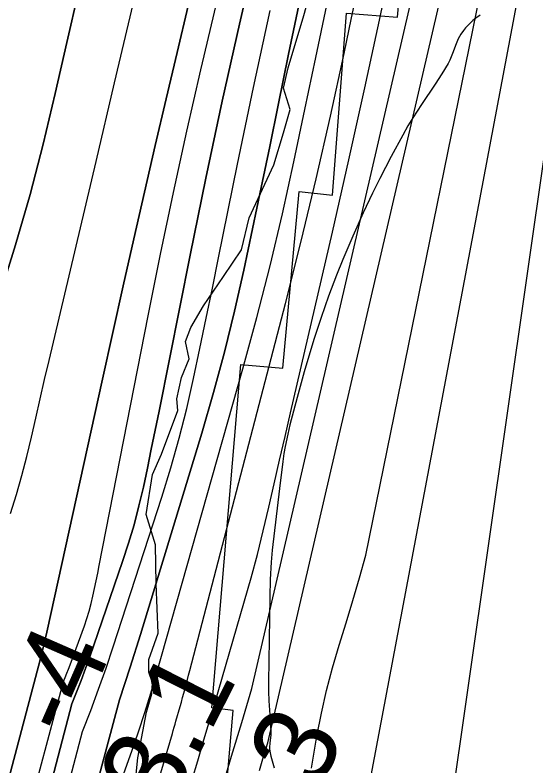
# Model space of a CAD drawing. Extents: x 3177385 to 3215275, y 903885 to 929304.
# Drawn here: x 3209584 to 3210009, y 923408 to 924021 of the extents above; entities that cross this region are included whole.
import ezdxf

# ---------------------------------------------------------------- set-up
doc = ezdxf.new("R2010")
doc.units = 0
for name, color, linetype in [('V-RIVR-EDGE', 7, 'Continuous'), ('V-RIVR-RANG', 7, 'Continuous'), ('V-RRAP-RVMT', 7, 'Continuous'), ('V-SITE-VEGE', 7, 'Continuous'), ('V-TOPO-DPTH', 7, 'Continuous'), ('V-TOPO-MAJR', 7, 'Continuous'), ('V-TOPO-MINR', 7, 'Continuous'), ('V-TOPO-WATR', 7, 'Continuous')]:
    doc.layers.add(name, color=color, linetype=linetype)

msp = doc.modelspace()

# ---------------------------------------------------------------- linework, layer by layer
at = {"layer": 'V-RIVR-EDGE'}
msp.add_lwpolyline([(3209680, 923372.03), (3209684.45, 923415.05), (3209691.5, 923452.42), (3209695.88, 923467.19), (3209696.34, 923476.31), (3209693.32, 923485.01), (3209693.34, 923495.45), (3209700.78, 923516.73), (3209699.15, 923557.16), (3209698.79, 923588.89), (3209691.03, 923613.68), (3209696.32, 923646.27), (3209703.75, 923662.77), (3209716.88, 923698.38), (3209716.04, 923707.95), (3209719.99, 923725.33), (3209726.11, 923740.52), (3209723.11, 923754.88), (3209727.48, 923766.17), (3209737.96, 923783.96), (3209754.1, 923807.83), (3209768.93, 923829.53), (3209775.08, 923855.59), (3209795.19, 923899.01), (3209803.07, 923925.07), (3209808.77, 923944.18), (3209803.16, 923961.59), (3209807.12, 923978.09), (3209819.83, 924020.66), (3209827.72, 924049.33)], dxfattribs=at)
at = {"layer": 'V-RRAP-RVMT'}
for points in [[(3209762.18, 923453.59), (3209744.77, 923456.01), (3209768.46, 923736.03), (3209802.75, 923732.91), (3209815.86, 923877.07), (3209843.19, 923874.21), (3209854.52, 924022.63), (3209896.27, 924019.46), (3209909.62, 924165.02), (3209942.85, 924162.14), (3209956.06, 924314), (3209981, 924313.68), (3209986.9, 924459.29), (3210004.88, 924458.96), (3210011.94, 924608.22), (3210021.36, 924608.63), (3210024.86, 924707.57), (3210059.75, 924792.44), (3210055.47, 924794.41), (3210106.48, 924928.55), (3210123.47, 924923.39), (3210169.98, 925063.48), (3210211.55, 925050.28), (3210259.08, 925197.63)], [(3209408.23, 922135.23), (3209491.53, 922421.43), (3209504.4, 922418.31), (3209542.48, 922560.02), (3209554.59, 922556.76), (3209593.43, 922705.87), (3209602.85, 922704.29), (3209635.95, 922852.71), (3209671.46, 922848.44), (3209700.7, 923000), (3209729.73, 922995.1), (3209767.55, 923301.88), (3209749.23, 923305.6), (3209762.18, 923453.59)]]:
    msp.add_lwpolyline(points, dxfattribs=at)
at = {"layer": 'V-SITE-VEGE'}
for p, q in [((3209957.78, 924016.61), (3209954.69, 924013.73)), ((3209960.06, 924018.53), (3209957.78, 924016.61)), ((3209963.6, 924021.15), (3209960.06, 924018.53)), ((3209951.8, 924010.73), (3209950.03, 924008.6)), ((3209954.69, 924013.73), (3209951.8, 924010.73)), ((3209947.92, 924005.55), (3209945.87, 924001.73)), ((3209950.03, 924008.6), (3209947.92, 924005.55)), ((3209945.87, 924001.73), (3209944.19, 923997.76)), ((3209944.19, 923997.76), (3209941.24, 923989.66)), ((3209941.24, 923989.66), (3209939.04, 923984.39)), ((3209937.52, 923981.51), (3209932.38, 923973.07)), ((3209939.04, 923984.39), (3209937.52, 923981.51)), ((3209932.38, 923973.07), (3209926.99, 923964.76)), ((3209926.99, 923964.76), (3209915.93, 923948.27)), ((3209915.93, 923948.27), (3209908.71, 923937.19)), ((3209908.71, 923937.19), (3209904.75, 923930.75)), ((3209904.75, 923930.75), (3209900.47, 923923.25)), ((3209900.47, 923923.25), (3209890.98, 923905.59)), ((3209890.98, 923905.59), (3209881.8, 923887.76)), ((3209881.8, 923887.76), (3209875.88, 923875.78)), ((3209875.88, 923875.78), (3209868.25, 923859.63)), ((3209868.25, 923859.63), (3209859.77, 923840.73)), ((3209859.77, 923840.73), (3209851.68, 923821.7)), ((3209851.68, 923821.7), (3209846.53, 923808.91)), ((3209846.53, 923808.91), (3209840.01, 923791.68)), ((3209840.01, 923791.68), (3209833.97, 923774.46)), ((3209833.97, 923774.46), (3209828.31, 923757.16)), ((3209828.31, 923757.16), (3209824.72, 923745.56)), ((3209824.72, 923745.56), (3209820.15, 923730.03)), ((3209820.15, 923730.03), (3209814.36, 923709.2)), ((3209814.36, 923709.2), (3209808.45, 923686.78)), ((3209808.45, 923686.78), (3209806.67, 923679.28)), ((3209806.67, 923679.28), (3209804.56, 923669.22)), ((3209804.56, 923669.22), (3209803.54, 923663.44)), ((3209803.54, 923663.44), (3209802.56, 923656.8)), ((3209802.56, 923656.8), (3209799.85, 923634.94)), ((3209799.85, 923634.94), (3209793.99, 923584.41)), ((3209793.99, 923584.41), (3209793.16, 923574.83)), ((3209793.16, 923574.83), (3209792.41, 923560.7)), ((3209792.41, 923560.7), (3209792.02, 923546.56)), ((3209792.02, 923546.56), (3209790.84, 923476.94)), ((3209790.84, 923476.94), (3209790.94, 923469.31)), ((3209790.94, 923469.31), (3209791.32, 923461.69)), ((3209791.32, 923461.69), (3209792.38, 923446.45)), ((3209792.38, 923446.45), (3209792.89, 923436.3)), ((3209792.89, 923436.3), (3209792.83, 923433.97)), ((3209792.83, 923433.97), (3209792, 923426.98)), ((3209792, 923426.98), (3209791.79, 923423.88)), ((3209791.79, 923423.88), (3209791.84, 923422.11)), ((3209791.84, 923422.11), (3209792.24, 923419.26)), ((3209792.24, 923419.26), (3209792.94, 923416.45)), ((3209792.94, 923416.45), (3209794.62, 923410.86)), ((3209794.62, 923410.86), (3209795.46, 923407.07))]:
    msp.add_line(p, q, dxfattribs=at)
at = {"layer": 'V-TOPO-DPTH'}
for points in [[(3209977.29, 925102.03), (3209947.98, 925026.14), (3209918.7, 924950.23), (3209889.49, 924874.3), (3209860.31, 924798.35), (3209831.06, 924722.15), (3209816.98, 924684.15), (3209803.5, 924645.94), (3209790.91, 924607.42), (3209778.91, 924568.71), (3209715.45, 924355.06), (3209700.51, 924303.02), (3209686.2, 924250.82), (3209672.84, 924198.37), (3209660.13, 924145.75), (3209654.9, 924123.22), (3209645.31, 924081.73), (3209635.78, 924040.22), (3209626.33, 923998.69), (3209616.94, 923957.15), (3209607.01, 923915.76), (3209596.32, 923874.58), (3209584.47, 923833.72), (3209571.86, 923793.06)], [(3209571.86, 923793.06), (3209584.47, 923833.72), (3209596.32, 923874.58), (3209607.01, 923915.76), (3209616.94, 923957.15), (3209626.33, 923998.69), (3209635.78, 924040.22), (3209645.31, 924081.73), (3209654.9, 924123.22), (3209660.13, 924145.75), (3209672.84, 924198.37), (3209686.2, 924250.82), (3209700.51, 924303.02), (3209715.45, 924355.06), (3209778.91, 924568.71), (3209790.91, 924607.42), (3209803.5, 924645.94), (3209816.98, 924684.15), (3209831.06, 924722.15), (3209860.31, 924798.35), (3209889.49, 924874.3), (3209918.7, 924950.23), (3209947.98, 925026.14), (3209977.29, 925102.03)], [(3209253.14, 922015.72), (3209630.36, 923459.19), (3209634.29, 923468.68), (3209638.08, 923478.23), (3209641.67, 923487.85), (3209645.12, 923497.52), (3209671.9, 923575.18), (3209676.78, 923590.19), (3209681.28, 923605.3), (3209685.24, 923620.57), (3209688.82, 923635.93), (3209692.09, 923651.39), (3209695.32, 923666.85), (3209698.48, 923682.32), (3209701.6, 923697.81), (3209726.94, 923825.24), (3209739.81, 923888.14), (3209753.15, 923950.94), (3209767.19, 924013.59), (3209781.71, 924076.13)], [(3209781.71, 924076.13), (3209767.19, 924013.59), (3209753.15, 923950.94), (3209739.81, 923888.14), (3209726.94, 923825.24), (3209701.6, 923697.81), (3209698.48, 923682.32), (3209695.32, 923666.85), (3209692.09, 923651.39), (3209688.82, 923635.93), (3209685.24, 923620.57), (3209681.28, 923605.3), (3209676.78, 923590.19), (3209671.9, 923575.18), (3209645.12, 923497.52), (3209641.67, 923487.85), (3209638.08, 923478.23), (3209634.29, 923468.68), (3209630.36, 923459.19), (3209253.14, 922015.72)], [(3209646.54, 923212.1), (3209712.51, 923435.03), (3209713.24, 923437.51), (3209713.97, 923439.99), (3209714.69, 923442.48), (3209715.41, 923444.97), (3209718.84, 923456.94), (3209719.88, 923460.61), (3209720.89, 923464.27), (3209721.88, 923467.95), (3209722.85, 923471.63), (3209723.81, 923475.31), (3209724.77, 923479), (3209725.73, 923482.68), (3209726.69, 923486.37), (3209804.72, 923785.72), (3209817.58, 923836.56), (3209829.94, 923887.51), (3209841.56, 923938.64), (3209852.69, 923989.88), (3209858.77, 924018.9), (3209866.47, 924055.72)], [(3209272.47, 921980.89), (3209669.35, 923462.35), (3209678.15, 923489.02), (3209686.59, 923515.81), (3209736.53, 923680.05), (3209746.1, 923713.05), (3209755.1, 923746.2), (3209763.24, 923779.56), (3209770.81, 923813.07), (3209777.91, 923846.71), (3209784.96, 923880.35), (3209791.92, 923914.01), (3209798.84, 923947.68), (3209807.31, 923989.17), (3209818.75, 924043.52)], [(3209818.75, 924043.52), (3209807.31, 923989.17), (3209798.84, 923947.68), (3209791.92, 923914.01), (3209784.96, 923880.35), (3209777.91, 923846.71), (3209770.81, 923813.07), (3209763.24, 923779.56), (3209755.1, 923746.2), (3209746.1, 923713.05), (3209736.53, 923680.05), (3209686.59, 923515.81), (3209678.15, 923489.02), (3209669.35, 923462.35), (3209272.47, 921980.89)], [(3209725.41, 924028.66), (3209716.35, 923990.65), (3209707.38, 923952.63), (3209698.52, 923914.58), (3209689.74, 923876.51), (3209681.07, 923838.42), (3209672.47, 923800.31), (3209663.96, 923762.18), (3209655.51, 923724.04), (3209610.08, 923517.66), (3209607.44, 923506.32), (3209604.62, 923495.03), (3209230.27, 922079.55)], [(3209725.41, 924028.66), (3209716.35, 923990.65), (3209707.38, 923952.63), (3209698.52, 923914.58), (3209689.74, 923876.51), (3209681.07, 923838.42), (3209672.47, 923800.31), (3209663.96, 923762.18), (3209655.51, 923724.04), (3209610.08, 923517.66), (3209607.44, 923506.32), (3209604.62, 923495.03), (3209230.27, 922079.55)], [(3209580.52, 923614.52), (3209585.23, 923629.91), (3209589.66, 923645.37), (3209593.68, 923660.94), (3209597.42, 923676.59), (3209600.98, 923692.29), (3209604.57, 923707.98), (3209608.22, 923723.66), (3209611.9, 923739.34), (3209650.29, 923901.62), (3209665.4, 923965.86), (3209680.41, 924030.13)], [(3209580.52, 923614.52), (3209585.23, 923629.91), (3209589.66, 923645.37), (3209593.68, 923660.94), (3209597.42, 923676.59), (3209600.98, 923692.29), (3209604.57, 923707.98), (3209608.22, 923723.66), (3209611.9, 923739.34), (3209650.29, 923901.62), (3209665.4, 923965.86), (3209680.41, 924030.13)]]:
    msp.add_lwpolyline(points, dxfattribs=at)
at = {"layer": 'V-TOPO-MAJR'}
msp.add_lwpolyline([(3209783.61, 923404.88), (3209786.98, 923416.1), (3209790.34, 923427.33), (3209958.73, 924153.56)], dxfattribs=at)
at = {"layer": 'V-TOPO-MINR'}
for points in [[(3209400.17, 921901.11), (3209494.61, 922153.69), (3209507.16, 922186.21), (3209520.16, 922218.54), (3209863.21, 923339.99), (3209864.82, 923351.64), (3209866.76, 923363.23), (3209869.2, 923374.72), (3209871.97, 923386.15), (3210033.4, 924241.3), (3210035.19, 924258.12), (3210037.65, 924274.82), (3210041.12, 924291.34), (3210045.27, 924307.74), (3210089.63, 924463.17), (3210097.08, 924487.5), (3210105.14, 924511.62), (3210114.12, 924535.42), (3210123.7, 924558.99), (3210406.11, 925217.31)], [(3209752.51, 923388.7), (3209760.83, 923416.35), (3209769.09, 923444.02), (3209777.3, 923471.7), (3209921.32, 924092.82), (3209932.26, 924148.29), (3209955.3, 924265.38), (3209959.07, 924284.45), (3209962.87, 924303.52), (3209966.71, 924322.58), (3209970.57, 924341.64), (3209974.75, 924360.62), (3209979.35, 924379.48), (3209984.56, 924398.19), (3209990.19, 924416.79), (3210021.83, 924515.57), (3210026.64, 924529.94), (3210031.7, 924544.23), (3210037.14, 924558.38), (3210042.82, 924572.44), (3210156.46, 924843.17), (3210219.24, 924992.48), (3210282.14, 925141.75)], [(3209571.86, 923793.06), (3209584.47, 923833.72), (3209596.32, 923874.58), (3209607.01, 923915.76), (3209616.94, 923957.15), (3209626.33, 923998.69), (3209635.78, 924040.22), (3209645.31, 924081.73), (3209654.9, 924123.22), (3209660.13, 924145.75), (3209672.84, 924198.37), (3209686.2, 924250.82), (3209700.51, 924303.02), (3209715.45, 924355.06), (3209778.91, 924568.71), (3209790.91, 924607.42), (3209803.5, 924645.94), (3209816.98, 924684.15), (3209831.06, 924722.15), (3209860.31, 924798.35), (3209889.49, 924874.3), (3209918.7, 924950.23), (3209947.98, 925026.14), (3209977.29, 925102.03)], [(3209453.15, 921983.05), (3209534.3, 922197.09), (3209550.58, 922238.67), (3209567.46, 922280), (3209585.22, 922320.96), (3209603.59, 922361.66), (3209934.59, 923329.95), (3209936.11, 923347.9), (3209938.65, 923365.8), (3210080.67, 924357.5), (3210082.44, 924366.57), (3210084.65, 924375.57), (3210112.73, 924473.96), (3210117.34, 924489.01), (3210122.32, 924503.92), (3210127.87, 924518.63), (3210133.8, 924533.21), (3210251.55, 924807.71)], [(3209826.13, 923406.75), (3209829.54, 923428.01), (3209830.4, 923432.75), (3209834.16, 923451.5), (3209838.38, 923470.14), (3209843.29, 923488.61), (3209848.66, 923506.96), (3209854.31, 923525.25), (3209859.85, 923543.57), (3209865.23, 923561.94), (3209870.5, 923580.34), (3209989.8, 924166.55)], [(3209728.64, 923397.44), (3209733.22, 923412.71), (3209737.76, 923427.99), (3209742.27, 923443.27), (3209746.76, 923458.57), (3209771.45, 923543.07), (3209776.81, 923562.07), (3209781.94, 923581.13), (3209786.72, 923600.28), (3209791.26, 923619.49), (3209795.63, 923638.74), (3209800.03, 923657.99), (3209804.46, 923677.24), (3209808.91, 923696.47), (3209843.16, 923844.04), (3209856.57, 923902.88), (3209869.65, 923961.8), (3209882.24, 924020.82), (3209894.51, 924079.91)], [(3209253.14, 922015.72), (3209630.36, 923459.19), (3209634.29, 923468.68), (3209638.08, 923478.23), (3209641.67, 923487.85), (3209645.12, 923497.52), (3209671.9, 923575.18), (3209676.78, 923590.19), (3209681.28, 923605.3), (3209685.24, 923620.57), (3209688.82, 923635.93), (3209692.09, 923651.39), (3209695.32, 923666.85), (3209698.48, 923682.32), (3209701.6, 923697.81), (3209726.94, 923825.24), (3209739.81, 923888.14), (3209753.15, 923950.94), (3209767.19, 924013.59), (3209781.71, 924076.13)], [(3209646.54, 923212.1), (3209712.51, 923435.03), (3209713.24, 923437.51), (3209713.97, 923439.99), (3209714.69, 923442.48), (3209715.41, 923444.97), (3209718.84, 923456.94), (3209719.88, 923460.61), (3209720.89, 923464.27), (3209721.88, 923467.95), (3209722.85, 923471.63), (3209723.81, 923475.31), (3209724.77, 923479), (3209725.73, 923482.68), (3209726.69, 923486.37), (3209804.72, 923785.72), (3209817.58, 923836.56), (3209829.94, 923887.51), (3209841.56, 923938.64), (3209852.69, 923989.88), (3209858.77, 924018.9), (3209866.47, 924055.72)], [(3209230.27, 922079.55), (3209604.62, 923495.03), (3209607.44, 923506.32), (3209610.08, 923517.66), (3209655.51, 923724.04), (3209663.96, 923762.18), (3209672.47, 923800.31), (3209681.07, 923838.42), (3209689.74, 923876.51), (3209698.52, 923914.58), (3209707.38, 923952.63), (3209716.35, 923990.65), (3209725.41, 924028.66)], [(3209580.52, 923614.52), (3209585.23, 923629.91), (3209589.66, 923645.37), (3209593.68, 923660.94), (3209597.42, 923676.59), (3209600.98, 923692.29), (3209604.57, 923707.98), (3209608.22, 923723.66), (3209611.9, 923739.34), (3209650.29, 923901.62), (3209665.4, 923965.86), (3209680.41, 924030.13)], [(3209623.6, 923477.4), (3209625.06, 923480.75), (3209626.47, 923484.11), (3209627.8, 923487.51), (3209629.09, 923490.92), (3209640.68, 923522.68), (3209642.73, 923528.7), (3209644.62, 923534.78), (3209646.26, 923540.93), (3209647.73, 923547.13), (3209649.05, 923553.36), (3209650.35, 923559.6), (3209651.62, 923565.85), (3209652.86, 923572.11), (3209692.79, 923775.79), (3209702.92, 923826.09), (3209713.41, 923876.31), (3209724.44, 923926.41), (3209735.81, 923976.44), (3209737.14, 923982.12), (3209748.18, 924029.24)], [(3209671.65, 923398.51), (3209679.46, 923420.51), (3209684.85, 923436.2), (3209690.04, 923451.97), (3209694.92, 923467.83), (3209699.6, 923483.75), (3209769.98, 923732.43), (3209781.4, 923774.43), (3209792.26, 923816.57), (3209802.27, 923858.91), (3209811.7, 923901.4), (3209820.68, 923944), (3209829.61, 923986.61), (3209838.48, 924029.23)], [(3209259.33, 921992.19), (3209639.17, 923436.65), (3209645.87, 923453.78), (3209652.32, 923471), (3209658.42, 923488.34), (3209664.28, 923505.78), (3209703.85, 923627.64), (3209711.23, 923651.64), (3209718.11, 923675.78), (3209724.23, 923700.11), (3209729.85, 923724.58), (3209735.05, 923749.17), (3209740.19, 923773.76), (3209745.25, 923798.37), (3209750.26, 923822.99), (3209765.65, 923899.38), (3209778.68, 923962.12), (3209792.2, 924024.76)], [(3209230.91, 922008.2), (3209623.6, 923477.4)]]:
    msp.add_lwpolyline(points, dxfattribs=at)
at = {"layer": 'V-TOPO-WATR'}
msp.add_lwpolyline([(3209272.47, 921980.89), (3209669.35, 923462.35), (3209678.15, 923489.02), (3209686.59, 923515.81), (3209736.53, 923680.05), (3209746.1, 923713.05), (3209755.1, 923746.2), (3209763.24, 923779.56), (3209770.81, 923813.07), (3209777.91, 923846.71), (3209784.96, 923880.35), (3209791.92, 923914.01), (3209798.84, 923947.68), (3209807.31, 923989.17), (3209818.75, 924043.52)], dxfattribs=at)

# ---------------------------------------------------------------- texts
at = {"layer": 'V-RIVR-RANG'}
for s, rotation, p in [('-4', 66.37361, (3209631.09, 923428.97)), ('23.1', 63.09833, (3209686.6, 923323.43)), ('42.3', 63.09833, (3209774.82, 923276.29))]:
    msp.add_text(s, height=67, rotation=rotation, dxfattribs=at).set_placement(p)

doc.saveas('drawing.dxf')
